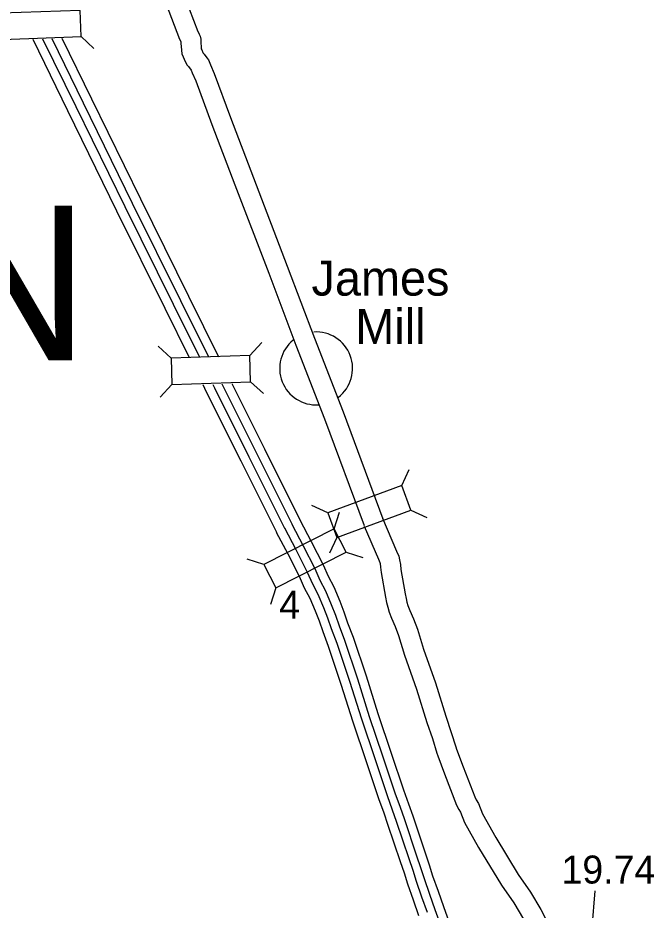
# Model space of a CAD drawing. Extents: x -939622 to -934222, y 1383701 to 1385301.
# Drawn here: x -935555.37 to -935526.58, y 1384440.74 to 1384481.13 of the extents above; entities that cross this region are included whole.
import ezdxf

# ---------------------------------------------------------------- set-up
doc = ezdxf.new("R2010")
doc.units = 0
for name, color, linetype in [('10', 7, 'Continuous'), ('19', 7, 'Continuous'), ('20', 7, 'Continuous'), ('24', 7, 'Continuous'), ('25', 7, 'Continuous'), ('Default', 7, 'Continuous')]:
    doc.layers.add(name, color=color, linetype=linetype)

msp = doc.modelspace()

# ---------------------------------------------------------------- linework, layer by layer
at = {"layer": '10'}
for points in [[(-935547.815, 1384482.067), (-935547.223, 1384480.521), (-935547.17, 1384480.411), (-935547.164, 1384480.394), (-935547.124, 1384480.3), (-935547.099, 1384480.166), (-935547.091, 1384480.043), (-935547.077, 1384479.772), (-935547.07, 1384479.73), (-935547.054, 1384479.682), (-935547.006, 1384479.567), (-935546.984, 1384479.532), (-935546.941, 1384479.482), (-935546.82, 1384479.316), (-935546.749, 1384479.226), (-935546.656, 1384479.001), (-935546.486, 1384478.619), (-935545.747, 1384476.625), (-935544.716, 1384473.898), (-935543.181, 1384469.889), (-935541.948, 1384466.64), (-935540.648, 1384463.293), (-935538.865, 1384458.459)], [(-935548.656, 1384481.747), (-935548.051, 1384480.165), (-935548.002, 1384480.063), (-935547.993, 1384480.042), (-935547.99, 1384479.992), (-935547.974, 1384479.673), (-935547.945, 1384479.506), (-935547.896, 1384479.363), (-935547.808, 1384479.151), (-935547.71, 1384478.996), (-935547.648, 1384478.923), (-935547.537, 1384478.771), (-935547.533, 1384478.766), (-935547.483, 1384478.646), (-935547.32, 1384478.279), (-935546.59, 1384476.309), (-935545.557, 1384473.578), (-935544.022, 1384469.569), (-935542.788, 1384466.317), (-935541.49, 1384462.975), (-935539.709, 1384458.148)], [(-935538.873, 1384458.48), (-935538.237, 1384456.992), (-935538.135, 1384456.771), (-935538.099, 1384456.602), (-935538.066, 1384456.388), (-935538.041, 1384456.156), (-935537.845, 1384455.069), (-935537.803, 1384454.845), (-935537.767, 1384454.687), (-935537.722, 1384454.535), (-935537.63, 1384454.313), (-935537.463, 1384453.925), (-935537.291, 1384453.462), (-935537.015, 1384452.562), (-935536.479, 1384451.028), (-935536.008, 1384449.517), (-935535.763, 1384448.79), (-935535.554, 1384448.131), (-935535.519, 1384448.031), (-935535.221, 1384447.225), (-935534.698, 1384445.868), (-935534.628, 1384445.73), (-935534.533, 1384445.565), (-935534.349, 1384445.103), (-935533.751, 1384444.035), (-935532.738, 1384442.365), (-935532.182, 1384441.565), (-935531.709, 1384440.773), (-935531.485, 1384440.343)], [(-935539.701, 1384458.127), (-935539.059, 1384456.626), (-935538.995, 1384456.486), (-935538.985, 1384456.44), (-935538.959, 1384456.271), (-935538.933, 1384456.028), (-935538.73, 1384454.907), (-935538.685, 1384454.664), (-935538.638, 1384454.458), (-935538.571, 1384454.234), (-935538.46, 1384453.964), (-935538.299, 1384453.589), (-935538.144, 1384453.173), (-935537.871, 1384452.282), (-935537.333, 1384450.745), (-935536.864, 1384449.239), (-935536.618, 1384448.51), (-935536.408, 1384447.848), (-935536.367, 1384447.728), (-935536.063, 1384446.907), (-935535.521, 1384445.501), (-935535.419, 1384445.302), (-935535.345, 1384445.173), (-935535.163, 1384444.716), (-935534.528, 1384443.582), (-935533.493, 1384441.874), (-935532.938, 1384441.077), (-935532.495, 1384440.335)]]:
    msp.add_lwpolyline(points, dxfattribs=at)
at = {"layer": '19'}
for points in [[(-935554.697, 1384480.164), (-935553.123, 1384476.946), (-935550.905, 1384472.404), (-935548.721, 1384467.996), (-935547.613, 1384465.761)], [(-935554.25, 1384480.188), (-935552.752, 1384477.127), (-935550.535, 1384472.586), (-935548.351, 1384468.179), (-935547.16, 1384465.776)], [(-935553.838, 1384480.199), (-935552.415, 1384477.291), (-935550.198, 1384472.751), (-935548.015, 1384468.346), (-935546.75, 1384465.794)], [(-935553.383, 1384480.21), (-935552.044, 1384477.473), (-935549.828, 1384472.933), (-935547.646, 1384468.529), (-935546.29, 1384465.795)], [(-935547.004, 1384464.534), (-935546.844, 1384464.21), (-935545.284, 1384461.083), (-935543.669, 1384457.847)], [(-935546.549, 1384464.544), (-935546.475, 1384464.393), (-935544.914, 1384461.267), (-935543.3, 1384458.031)], [(-935546.142, 1384464.567), (-935546.139, 1384464.56), (-935544.579, 1384461.435), (-935542.965, 1384458.199)], [(-935545.686, 1384464.578), (-935544.21, 1384461.619), (-935542.595, 1384458.383)], [(-935536.175, 1384439.878), (-935536.484, 1384440.757), (-935536.734, 1384441.455), (-935536.98, 1384442.158), (-935537.131, 1384442.654), (-935537.315, 1384443.186), (-935537.88, 1384444.871), (-935538.063, 1384445.396), (-935538.296, 1384446.045), (-935538.856, 1384447.711), (-935539.458, 1384449.498), (-935539.988, 1384451.206), (-935540.577, 1384452.944), (-935540.823, 1384453.6), (-935540.989, 1384454.088), (-935541.175, 1384454.566), (-935541.438, 1384455.189), (-935541.688, 1384455.659), (-935541.921, 1384456.187), (-935542.447, 1384457.219), (-935542.967, 1384458.203)], [(-935535.781, 1384440.002), (-935536.095, 1384440.895), (-935536.345, 1384441.593), (-935536.588, 1384442.286), (-935536.739, 1384442.782), (-935536.925, 1384443.319), (-935537.49, 1384445.005), (-935537.674, 1384445.534), (-935537.906, 1384446.181), (-935538.465, 1384447.842), (-935539.066, 1384449.625), (-935539.595, 1384451.333), (-935540.189, 1384453.082), (-935540.435, 1384453.738), (-935540.602, 1384454.229), (-935540.793, 1384454.721), (-935541.065, 1384455.366), (-935541.316, 1384455.839), (-935541.548, 1384456.364), (-935542.081, 1384457.409), (-935542.602, 1384458.395)], [(-935537.226, 1384440.494), (-935537.476, 1384441.192), (-935537.729, 1384441.913), (-935537.88, 1384442.411), (-935538.061, 1384442.932), (-935538.625, 1384444.616), (-935538.805, 1384445.133), (-935539.04, 1384445.787), (-935539.603, 1384447.46), (-935540.207, 1384449.256), (-935540.737, 1384450.963), (-935541.319, 1384452.679), (-935541.565, 1384453.335), (-935541.729, 1384453.818), (-935541.905, 1384454.27), (-935542.15, 1384454.85), (-935542.396, 1384455.314), (-935542.632, 1384455.849), (-935543.146, 1384456.856), (-935543.663, 1384457.835)], [(-935536.837, 1384440.632), (-935537.087, 1384441.33), (-935537.337, 1384442.041), (-935537.488, 1384442.538), (-935537.67, 1384443.065), (-935538.235, 1384444.75), (-935538.417, 1384445.271), (-935538.65, 1384445.922), (-935539.212, 1384447.591), (-935539.815, 1384449.383), (-935540.345, 1384451.09), (-935540.931, 1384452.818), (-935541.176, 1384453.473), (-935541.342, 1384453.96), (-935541.523, 1384454.425), (-935541.777, 1384455.028), (-935542.025, 1384455.495), (-935542.26, 1384456.026), (-935542.78, 1384457.046), (-935543.298, 1384458.027)]]:
    msp.add_lwpolyline(points, dxfattribs=at)
at = {"layer": '20'}
for p, q in [((-935552.509, 1384480.284), (-935551.93, 1384479.744)), ((-935548.442, 1384465.726), (-935549.021, 1384466.266)), ((-935544.88, 1384465.851), (-935544.34, 1384466.431)), ((-935544.838, 1384464.664), (-935544.259, 1384464.124)), ((-935548.4, 1384464.539), (-935548.94, 1384463.96)), ((-935538, 1384459.964), (-935537.669, 1384460.683)), ((-935541.344, 1384458.731), (-935542.063, 1384459.063)), ((-935541.06, 1384458.009), (-935540.815, 1384458.762)), ((-935537.589, 1384458.85), (-935536.87, 1384458.518)), ((-935540.933, 1384457.616), (-935541.265, 1384456.897)), ((-935540.52, 1384456.951), (-935539.767, 1384456.706)), ((-935544.235, 1384456.39), (-935544.989, 1384456.635)), ((-935543.696, 1384455.332), (-935543.94, 1384454.579))]:
    msp.add_line(p, q, dxfattribs=at)
for points in [[(-935552.551, 1384481.471), (-935556.113, 1384481.346), (-935556.071, 1384480.159), (-935552.509, 1384480.284)], [(-935544.88, 1384465.851), (-935548.442, 1384465.726), (-935548.4, 1384464.539), (-935544.838, 1384464.664)], [(-935538, 1384459.964), (-935541.344, 1384458.731), (-935540.933, 1384457.616), (-935537.589, 1384458.85)], [(-935541.06, 1384458.009), (-935544.235, 1384456.39), (-935543.696, 1384455.332), (-935540.52, 1384456.951)]]:
    msp.add_lwpolyline(points, close=True, dxfattribs=at)
at = {"layer": '24'}
for start, end in [(307.5429, 93.7585), (129.0531, 273.7586)]:
    msp.add_arc((-935541.876, 1384465.265), 1.65, start, end, dxfattribs=at)
at = {"layer": '25'}
msp.add_lwpolyline([(-935532.098, 1384439.316), (-935529.393, 1384439.963), (-935529.246, 1384441.611)], dxfattribs=at)

# ---------------------------------------------------------------- texts
at = {"layer": '20'}
msp.add_text('4', height=1.267, dxfattribs=at).set_placement((-935543.547, 1384453.932))
at = {"layer": '24'}
for s, p in [('James', (-935542.083, 1384468.56)), ('Mill', (-935540.103, 1384466.373))]:
    msp.add_text(s, height=1.584, dxfattribs=at).set_placement(p)
at = {"layer": '25'}
msp.add_text('19.74', height=1.2672, dxfattribs=at).set_placement((-935530.773, 1384441.948))
at = {"layer": 'Default'}
msp.add_text('CRITTENDEN', height=7, dxfattribs=at).set_placement((-935612.487, 1384465.628))

doc.saveas('drawing.dxf')
